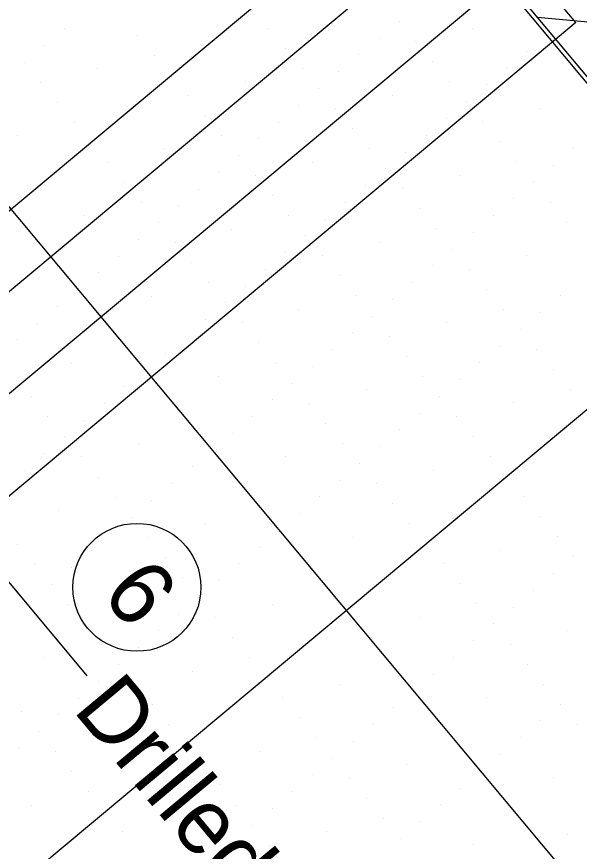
# Model space of a CAD drawing. Extents: x 2042995 to 2043795, y 305365 to 306249.
# Drawn here: x 2043269.31 to 2043290.82, y 305762.8 to 305794.72 of the extents above; entities that cross this region are included whole.
import ezdxf

# ---------------------------------------------------------------- set-up
doc = ezdxf.new("R2010")
doc.units = 0
for name, color, linetype in [('BR_AUTO DIMENSION', 7, 'Continuous'), ('BR_CENTER LINES', 7, 'Continuous'), ('BR_CONCRETE', 7, 'Continuous'), ('BR_GRID DOTS', 7, 'Continuous'), ('BR_GRID LINES', 7, 'Continuous'), ('BR_GROUND LINES', 7, 'Continuous'), ('BR_PRESTRESSED BEAM', 7, 'Continuous'), ('BR_TABLE LINES', 7, 'Continuous'), ('BR_TEXT', 7, 'Continuous')]:
    doc.layers.add(name, color=color, linetype=linetype)

msp = doc.modelspace()

# ---------------------------------------------------------------- linework, layer by layer
at = {"layer": 'BR_AUTO DIMENSION'}
msp.add_line((2043272.001, 305769.513), (2043267.391, 305775.032), dxfattribs=at)
at = {"layer": 'BR_CENTER LINES'}
msp.add_line((2043349.78, 305847.751), (2043253.934, 305767.702), dxfattribs=at)
at = {"layer": 'BR_CONCRETE'}
for p, q in [((2043286.845, 305799.097), (2043252.737, 305770.61)), ((2043290.691, 305794.492), (2043286.845, 305799.097)), ((2043290.691, 305794.492), (2043256.583, 305766.005))]:
    msp.add_line(p, q, dxfattribs=at)
for points in [[(2043139.109, 306017.548), (2043148.199, 306007.16), (2043160.233, 305993.368), (2043172.245, 305979.557), (2043184.234, 305965.727), (2043196.201, 305951.879), (2043208.145, 305938.012), (2043220.067, 305924.126), (2043231.966, 305910.221), (2043243.843, 305896.297), (2043255.698, 305882.355), (2043267.529, 305868.394), (2043279.339, 305854.414), (2043291.126, 305840.415), (2043302.89, 305826.398), (2043314.632, 305812.361), (2043326.352, 305798.306), (2043338.049, 305784.233), (2043349.724, 305770.14), (2043361.376, 305756.029), (2043373.005, 305741.899), (2043384.613, 305727.75), (2043396.197, 305713.582), (2043407.76, 305699.396), (2043419.299, 305685.191), (2043430.817, 305670.967), (2043442.311, 305656.724), (2043453.784, 305642.463), (2043465.234, 305628.182), (2043476.661, 305613.883), (2043488.066, 305599.566), (2043499.448, 305585.229), (2043510.808, 305570.874), (2043522.146, 305556.5), (2043533.461, 305542.107), (2043544.753, 305527.695), (2043547.219, 305524.543)], [(2043273.14, 305860.139), (2043278.86, 305853.362), (2043290.647, 305839.364), (2043302.411, 305825.346), (2043314.153, 305811.31), (2043325.873, 305797.255), (2043337.57, 305783.181), (2043349.245, 305769.089), (2043360.897, 305754.977), (2043372.526, 305740.847), (2043384.134, 305726.698), (2043395.718, 305712.531), (2043407.281, 305698.344), (2043418.82, 305684.139), (2043425.623, 305675.744)]]:
    msp.add_spline(points, degree=3, dxfattribs=at)
at = {"layer": 'BR_GRID DOTS'}
for p, q in [((2043283.932, 305794.538), (2043283.932, 305794.538)), ((2043290.333, 305794.673), (2043290.333, 305794.673)), ((2043271.128, 305794.268), (2043271.128, 305794.268)), ((2043278.939, 305794.276), (2043278.939, 305794.276)), ((2043286.749, 305794.285), (2043286.749, 305794.285)), ((2043273.945, 305794.015), (2043273.945, 305794.015)), ((2043283.164, 305793.897), (2043283.164, 305793.897)), ((2043289.566, 305794.032), (2043289.566, 305794.032)), ((2043270.361, 305793.626), (2043270.361, 305793.626)), ((2043284.573, 305793.77), (2043284.573, 305793.77)), ((2043274.586, 305793.247), (2043274.586, 305793.247)), ((2043279.58, 305793.509), (2043279.58, 305793.509)), ((2043282.397, 305793.256), (2043282.397, 305793.256)), ((2043288.798, 305793.391), (2043288.798, 305793.391)), ((2043269.593, 305792.985), (2043269.593, 305792.985)), ((2043285.214, 305793.003), (2043285.214, 305793.003)), ((2043272.41, 305792.732), (2043272.41, 305792.732)), ((2043280.221, 305792.741), (2043280.221, 305792.741)), ((2043281.629, 305792.615), (2043281.629, 305792.615)), ((2043288.031, 305792.75), (2043288.031, 305792.75)), ((2043270.234, 305792.218), (2043270.234, 305792.218)), ((2043278.045, 305792.227), (2043278.045, 305792.227)), ((2043280.862, 305791.974), (2043280.862, 305791.974)), ((2043285.855, 305792.235), (2043285.855, 305792.235)), ((2043287.263, 305792.109), (2043287.263, 305792.109)), ((2043275.868, 305791.712), (2043275.868, 305791.712)), ((2043283.679, 305791.721), (2043283.679, 305791.721)), ((2043270.875, 305791.45), (2043270.875, 305791.45)), ((2043280.094, 305791.332), (2043280.094, 305791.332)), ((2043286.496, 305791.468), (2043286.496, 305791.468)), ((2043281.503, 305791.206), (2043281.503, 305791.206)), ((2043289.313, 305791.215), (2043289.313, 305791.215)), ((2043271.516, 305790.683), (2043271.516, 305790.683)), ((2043276.51, 305790.944), (2043276.51, 305790.944)), ((2043279.327, 305790.691), (2043279.327, 305790.691)), ((2043285.728, 305790.827), (2043285.728, 305790.827)), ((2043287.137, 305790.7), (2043287.137, 305790.7)), ((2043282.144, 305790.438), (2043282.144, 305790.438)), ((2043269.34, 305790.168), (2043269.34, 305790.168)), ((2043277.151, 305790.177), (2043277.151, 305790.177)), ((2043278.559, 305790.05), (2043278.559, 305790.05)), ((2043284.961, 305790.186), (2043284.961, 305790.186)), ((2043287.778, 305789.933), (2043287.778, 305789.933)), ((2043274.974, 305789.662), (2043274.974, 305789.662)), ((2043277.792, 305789.409), (2043277.792, 305789.409)), ((2043282.785, 305789.671), (2043282.785, 305789.671)), ((2043284.193, 305789.544), (2043284.193, 305789.544)), ((2043290.595, 305789.68), (2043290.595, 305789.68)), ((2043272.798, 305789.148), (2043272.798, 305789.148)), ((2043280.609, 305789.156), (2043280.609, 305789.156)), ((2043288.419, 305789.165), (2043288.419, 305789.165)), ((2043277.024, 305788.768), (2043277.024, 305788.768)), ((2043283.426, 305788.903), (2043283.426, 305788.903)), ((2043289.827, 305789.039), (2043289.827, 305789.039)), ((2043278.433, 305788.642), (2043278.433, 305788.642)), ((2043286.243, 305788.65), (2043286.243, 305788.65)), ((2043273.439, 305788.38), (2043273.439, 305788.38)), ((2043276.257, 305788.127), (2043276.257, 305788.127)), ((2043282.658, 305788.262), (2043282.658, 305788.262)), ((2043284.067, 305788.136), (2043284.067, 305788.136)), ((2043289.06, 305788.397), (2043289.06, 305788.397)), ((2043279.074, 305787.874), (2043279.074, 305787.874)), ((2043274.08, 305787.613), (2043274.08, 305787.613)), ((2043275.489, 305787.486), (2043275.489, 305787.486)), ((2043281.891, 305787.621), (2043281.891, 305787.621)), ((2043288.292, 305787.756), (2043288.292, 305787.756)), ((2043289.701, 305787.63), (2043289.701, 305787.63)), ((2043284.708, 305787.368), (2043284.708, 305787.368)), ((2043271.904, 305787.098), (2043271.904, 305787.098)), ((2043279.715, 305787.107), (2043279.715, 305787.107)), ((2043281.123, 305786.98), (2043281.123, 305786.98)), ((2043287.525, 305787.115), (2043287.525, 305787.115)), ((2043290.342, 305786.862), (2043290.342, 305786.862)), ((2043274.721, 305786.845), (2043274.721, 305786.845)), ((2043277.539, 305786.592), (2043277.539, 305786.592)), ((2043285.349, 305786.601), (2043285.349, 305786.601)), ((2043280.356, 305786.339), (2043280.356, 305786.339)), ((2043286.757, 305786.474), (2043286.757, 305786.474)), ((2043273.954, 305786.204), (2043273.954, 305786.204)), ((2043275.363, 305786.078), (2043275.363, 305786.078)), ((2043283.173, 305786.086), (2043283.173, 305786.086)), ((2043279.588, 305785.698), (2043279.588, 305785.698)), ((2043280.997, 305785.572), (2043280.997, 305785.572)), ((2043285.99, 305785.833), (2043285.99, 305785.833)), ((2043288.807, 305785.58), (2043288.807, 305785.58)), ((2043273.186, 305785.563), (2043273.186, 305785.563)), ((2043276.004, 305785.31), (2043276.004, 305785.31)), ((2043278.821, 305785.057), (2043278.821, 305785.057)), ((2043285.222, 305785.192), (2043285.222, 305785.192)), ((2043286.631, 305785.066), (2043286.631, 305785.066)), ((2043272.419, 305784.922), (2043272.419, 305784.922)), ((2043281.638, 305784.804), (2043281.638, 305784.804)), ((2043276.645, 305784.543), (2043276.645, 305784.543)), ((2043278.053, 305784.416), (2043278.053, 305784.416)), ((2043284.455, 305784.551), (2043284.455, 305784.551)), ((2043287.272, 305784.298), (2043287.272, 305784.298)), ((2043271.651, 305784.281), (2043271.651, 305784.281)), ((2043274.469, 305784.028), (2043274.469, 305784.028)), ((2043282.279, 305784.037), (2043282.279, 305784.037)), ((2043290.089, 305784.045), (2043290.089, 305784.045)), ((2043277.286, 305783.775), (2043277.286, 305783.775)), ((2043283.687, 305783.91), (2043283.687, 305783.91)), ((2043270.884, 305783.64), (2043270.884, 305783.64)), ((2043280.103, 305783.522), (2043280.103, 305783.522)), ((2043287.913, 305783.531), (2043287.913, 305783.531)), ((2043289.321, 305783.404), (2043289.321, 305783.404)), ((2043276.518, 305783.134), (2043276.518, 305783.134)), ((2043282.92, 305783.269), (2043282.92, 305783.269)), ((2043270.116, 305782.999), (2043270.116, 305782.999)), ((2043277.927, 305783.008), (2043277.927, 305783.008)), ((2043285.737, 305783.016), (2043285.737, 305783.016)), ((2043288.554, 305782.763), (2043288.554, 305782.763)), ((2043275.751, 305782.493), (2043275.751, 305782.493)), ((2043282.152, 305782.628), (2043282.152, 305782.628)), ((2043283.561, 305782.502), (2043283.561, 305782.502)), ((2043269.349, 305782.358), (2043269.349, 305782.358)), ((2043278.568, 305782.24), (2043278.568, 305782.24)), ((2043287.786, 305782.122), (2043287.786, 305782.122)), ((2043274.983, 305781.852), (2043274.983, 305781.852)), ((2043281.385, 305781.987), (2043281.385, 305781.987)), ((2043289.195, 305781.996), (2043289.195, 305781.996)), ((2043271.398, 305781.464), (2043271.398, 305781.464)), ((2043279.209, 305781.473), (2043279.209, 305781.473)), ((2043284.202, 305781.734), (2043284.202, 305781.734)), ((2043287.019, 305781.481), (2043287.019, 305781.481)), ((2043274.216, 305781.211), (2043274.216, 305781.211)), ((2043280.617, 305781.346), (2043280.617, 305781.346)), ((2043289.836, 305781.228), (2043289.836, 305781.228)), ((2043277.033, 305780.958), (2043277.033, 305780.958)), ((2043284.843, 305780.967), (2043284.843, 305780.967)), ((2043286.251, 305780.84), (2043286.251, 305780.84)), ((2043273.448, 305780.57), (2043273.448, 305780.57)), ((2043279.85, 305780.705), (2043279.85, 305780.705)), ((2043269.863, 305780.182), (2043269.863, 305780.182)), ((2043282.667, 305780.452), (2043282.667, 305780.452)), ((2043285.484, 305780.199), (2043285.484, 305780.199)), ((2043290.477, 305780.461), (2043290.477, 305780.461)), ((2043272.68, 305779.929), (2043272.68, 305779.929)), ((2043279.082, 305780.064), (2043279.082, 305780.064)), ((2043280.491, 305779.938), (2043280.491, 305779.938)), ((2043288.301, 305779.946), (2043288.301, 305779.946)), ((2043284.716, 305779.558), (2043284.716, 305779.558)), ((2043270.504, 305779.415), (2043270.504, 305779.415)), ((2043271.913, 305779.288), (2043271.913, 305779.288)), ((2043278.315, 305779.423), (2043278.315, 305779.423)), ((2043286.125, 305779.432), (2043286.125, 305779.432)), ((2043281.132, 305779.17), (2043281.132, 305779.17)), ((2043283.949, 305778.917), (2043283.949, 305778.917)), ((2043271.145, 305778.647), (2043271.145, 305778.647)), ((2043277.547, 305778.782), (2043277.547, 305778.782)), ((2043286.766, 305778.664), (2043286.766, 305778.664)), ((2043273.963, 305778.394), (2043273.963, 305778.394)), ((2043281.773, 305778.403), (2043281.773, 305778.403)), ((2043283.181, 305778.276), (2043283.181, 305778.276)), ((2043270.378, 305778.006), (2043270.378, 305778.006)), ((2043276.78, 305778.141), (2043276.78, 305778.141)), ((2043271.786, 305777.88), (2043271.786, 305777.88)), ((2043279.597, 305777.888), (2043279.597, 305777.888)), ((2043282.414, 305777.635), (2043282.414, 305777.635)), ((2043287.407, 305777.897), (2043287.407, 305777.897)), ((2043269.61, 305777.365), (2043269.61, 305777.365)), ((2043276.012, 305777.5), (2043276.012, 305777.5)), ((2043285.231, 305777.382), (2043285.231, 305777.382)), ((2043272.427, 305777.112), (2043272.427, 305777.112)), ((2043281.646, 305776.994), (2043281.646, 305776.994)), ((2043275.245, 305776.859), (2043275.245, 305776.859)), ((2043283.055, 305776.868), (2043283.055, 305776.868)), ((2043273.069, 305776.344), (2043273.069, 305776.344)), ((2043280.879, 305776.353), (2043280.879, 305776.353)), ((2043288.689, 305776.362), (2043288.689, 305776.362)), ((2043274.477, 305776.218), (2043274.477, 305776.218)), ((2043283.696, 305776.1), (2043283.696, 305776.1)), ((2043270.892, 305775.83), (2043270.892, 305775.83)), ((2043280.111, 305775.712), (2043280.111, 305775.712)), ((2043273.71, 305775.577), (2043273.71, 305775.577)), ((2043289.33, 305775.594), (2043289.33, 305775.594)), ((2043276.527, 305775.324), (2043276.527, 305775.324)), ((2043279.344, 305775.071), (2043279.344, 305775.071)), ((2043284.337, 305775.333), (2043284.337, 305775.333)), ((2043272.942, 305774.936), (2043272.942, 305774.936)), ((2043274.351, 305774.809), (2043274.351, 305774.809)), ((2043282.161, 305774.818), (2043282.161, 305774.818)), ((2043289.971, 305774.827), (2043289.971, 305774.827)), ((2043269.357, 305774.548), (2043269.357, 305774.548)), ((2043278.576, 305774.43), (2043278.576, 305774.43)), ((2043272.175, 305774.295), (2043272.175, 305774.295)), ((2043287.795, 305774.312), (2043287.795, 305774.312)), ((2043269.998, 305773.78), (2043269.998, 305773.78)), ((2043274.992, 305774.042), (2043274.992, 305774.042)), ((2043277.809, 305773.789), (2043277.809, 305773.789)), ((2043285.619, 305773.797), (2043285.619, 305773.797)), ((2043290.612, 305774.059), (2043290.612, 305774.059)), ((2043271.407, 305773.654), (2043271.407, 305773.654)), ((2043275.633, 305773.274), (2043275.633, 305773.274)), ((2043277.041, 305773.148), (2043277.041, 305773.148)), ((2043289.845, 305773.418), (2043289.845, 305773.418)), ((2043270.639, 305773.013), (2043270.639, 305773.013)), ((2043286.26, 305773.03), (2043286.26, 305773.03)), ((2043273.457, 305772.76), (2043273.457, 305772.76)), ((2043276.274, 305772.507), (2043276.274, 305772.507)), ((2043289.077, 305772.777), (2043289.077, 305772.777)), ((2043269.872, 305772.372), (2043269.872, 305772.372)), ((2043271.28, 305772.245), (2043271.28, 305772.245)), ((2043279.091, 305772.254), (2043279.091, 305772.254)), ((2043286.901, 305772.262), (2043286.901, 305772.262)), ((2043275.506, 305771.866), (2043275.506, 305771.866)), ((2043288.31, 305772.136), (2043288.31, 305772.136)), ((2043276.915, 305771.739), (2043276.915, 305771.739)), ((2043284.725, 305771.748), (2043284.725, 305771.748)), ((2043271.922, 305771.478), (2043271.922, 305771.478)), ((2043274.739, 305771.225), (2043274.739, 305771.225)), ((2043287.542, 305771.495), (2043287.542, 305771.495)), ((2043290.359, 305771.242), (2043290.359, 305771.242)), ((2043277.556, 305770.972), (2043277.556, 305770.972)), ((2043272.563, 305770.71), (2043272.563, 305770.71)), ((2043273.971, 305770.584), (2043273.971, 305770.584)), ((2043286.774, 305770.854), (2043286.774, 305770.854)), ((2043288.183, 305770.727), (2043288.183, 305770.727)), ((2043270.386, 305770.196), (2043270.386, 305770.196)), ((2043273.204, 305769.943), (2043273.204, 305769.943)), ((2043278.197, 305770.204), (2043278.197, 305770.204)), ((2043286.007, 305770.213), (2043286.007, 305770.213)), ((2043288.824, 305769.96), (2043288.824, 305769.96)), ((2043276.021, 305769.69), (2043276.021, 305769.69)), ((2043272.436, 305769.302), (2043272.436, 305769.302)), ((2043285.239, 305769.572), (2043285.239, 305769.572)), ((2043273.845, 305769.175), (2043273.845, 305769.175)), ((2043281.655, 305769.184), (2043281.655, 305769.184)), ((2043289.465, 305769.192), (2043289.465, 305769.192)), ((2043271.669, 305768.661), (2043271.669, 305768.661)), ((2043279.479, 305768.669), (2043279.479, 305768.669)), ((2043284.472, 305768.931), (2043284.472, 305768.931)), ((2043287.289, 305768.678), (2043287.289, 305768.678)), ((2043274.486, 305768.408), (2043274.486, 305768.408)), ((2043290.106, 305768.425), (2043290.106, 305768.425)), ((2043269.492, 305768.146), (2043269.492, 305768.146)), ((2043270.901, 305768.02), (2043270.901, 305768.02)), ((2043283.704, 305768.29), (2043283.704, 305768.29)), ((2043280.12, 305767.902), (2043280.12, 305767.902)), ((2043289.339, 305767.784), (2043289.339, 305767.784)), ((2043270.133, 305767.379), (2043270.133, 305767.379)), ((2043275.127, 305767.64), (2043275.127, 305767.64)), ((2043282.937, 305767.649), (2043282.937, 305767.649)), ((2043290.747, 305767.657), (2043290.747, 305767.657)), ((2043272.951, 305767.126), (2043272.951, 305767.126)), ((2043280.761, 305767.134), (2043280.761, 305767.134)), ((2043288.571, 305767.143), (2043288.571, 305767.143)), ((2043269.366, 305766.738), (2043269.366, 305766.738)), ((2043282.169, 305767.008), (2043282.169, 305767.008)), ((2043270.775, 305766.611), (2043270.775, 305766.611)), ((2043278.585, 305766.62), (2043278.585, 305766.62)), ((2043287.804, 305766.502), (2043287.804, 305766.502)), ((2043276.409, 305766.105), (2043276.409, 305766.105)), ((2043281.402, 305766.367), (2043281.402, 305766.367)), ((2043284.219, 305766.114), (2043284.219, 305766.114)), ((2043271.416, 305765.844), (2043271.416, 305765.844)), ((2043287.036, 305765.861), (2043287.036, 305765.861)), ((2043280.634, 305765.726), (2043280.634, 305765.726)), ((2043282.043, 305765.599), (2043282.043, 305765.599)), ((2043289.853, 305765.608), (2043289.853, 305765.608)), ((2043277.05, 305765.338), (2043277.05, 305765.338)), ((2043286.269, 305765.22), (2043286.269, 305765.22)), ((2043272.057, 305765.076), (2043272.057, 305765.076)), ((2043279.867, 305765.085), (2043279.867, 305765.085)), ((2043282.684, 305764.832), (2043282.684, 305764.832)), ((2043269.881, 305764.562), (2043269.881, 305764.562)), ((2043277.691, 305764.57), (2043277.691, 305764.57)), ((2043285.501, 305764.579), (2043285.501, 305764.579)), ((2043279.099, 305764.444), (2043279.099, 305764.444)), ((2043275.515, 305764.056), (2043275.515, 305764.056)), ((2043283.325, 305764.064), (2043283.325, 305764.064)), ((2043284.733, 305763.938), (2043284.733, 305763.938)), ((2043278.332, 305763.803), (2043278.332, 305763.803)), ((2043281.149, 305763.55), (2043281.149, 305763.55)), ((2043273.339, 305763.541), (2043273.339, 305763.541)), ((2043283.966, 305763.297), (2043283.966, 305763.297)), ((2043290.368, 305763.432), (2043290.368, 305763.432)), ((2043277.564, 305763.162), (2043277.564, 305763.162)), ((2043278.973, 305763.035), (2043278.973, 305763.035)), ((2043286.783, 305763.044), (2043286.783, 305763.044))]:
    msp.add_line(p, q, dxfattribs=at)
at = {"layer": 'BR_GRID LINES'}
for p, q in [((2043194.694, 305907.624), (2043538.711, 305495.723)), ((2043179.344, 305894.804), (2043523.36, 305482.903)), ((2043361.19, 305864.274), (2043207.686, 305736.069)), ((2043374.01, 305848.924), (2043220.506, 305720.719))]:
    msp.add_line(p, q, dxfattribs=at)
at = {"layer": 'BR_GROUND LINES'}
msp.add_line((2043302.424, 305778.884), (2043280.311, 305805.361), dxfattribs=at)
at = {"layer": 'BR_PRESTRESSED BEAM'}
msp.add_spline([(2043269.336, 305856.962), (2043274.734, 305850.568), (2043286.521, 305836.569), (2043298.285, 305822.551), (2043310.027, 305808.515), (2043321.747, 305794.46), (2043333.444, 305780.386), (2043345.119, 305766.294), (2043356.771, 305752.183), (2043368.4, 305738.053), (2043380.007, 305723.904), (2043391.592, 305709.736), (2043403.154, 305695.55), (2043414.694, 305681.345), (2043421.811, 305672.561)], degree=3, dxfattribs=at)
at = {"layer": 'BR_TABLE LINES'}
msp.add_line((2043289.219, 305794.695), (2043312.251, 305792.627), dxfattribs=at)
at = {"layer": 'BR_TEXT'}
msp.add_circle((2043273.906, 305772.895), 2.447, dxfattribs=at)

# ---------------------------------------------------------------- texts
for s, height, p in [('6', 2.5, (2043272.498, 305772.617)), ('Drilled Shaft (Typ.)', 2.5, (2043271.421, 305768.202)), ('SECTION ALONG L US 17A  US 21', 8.12508, (2043221.449, 305763.122))]:
    msp.add_text(s, height=height, rotation=309.8684, dxfattribs=at).set_placement(p)

doc.saveas('drawing.dxf')
